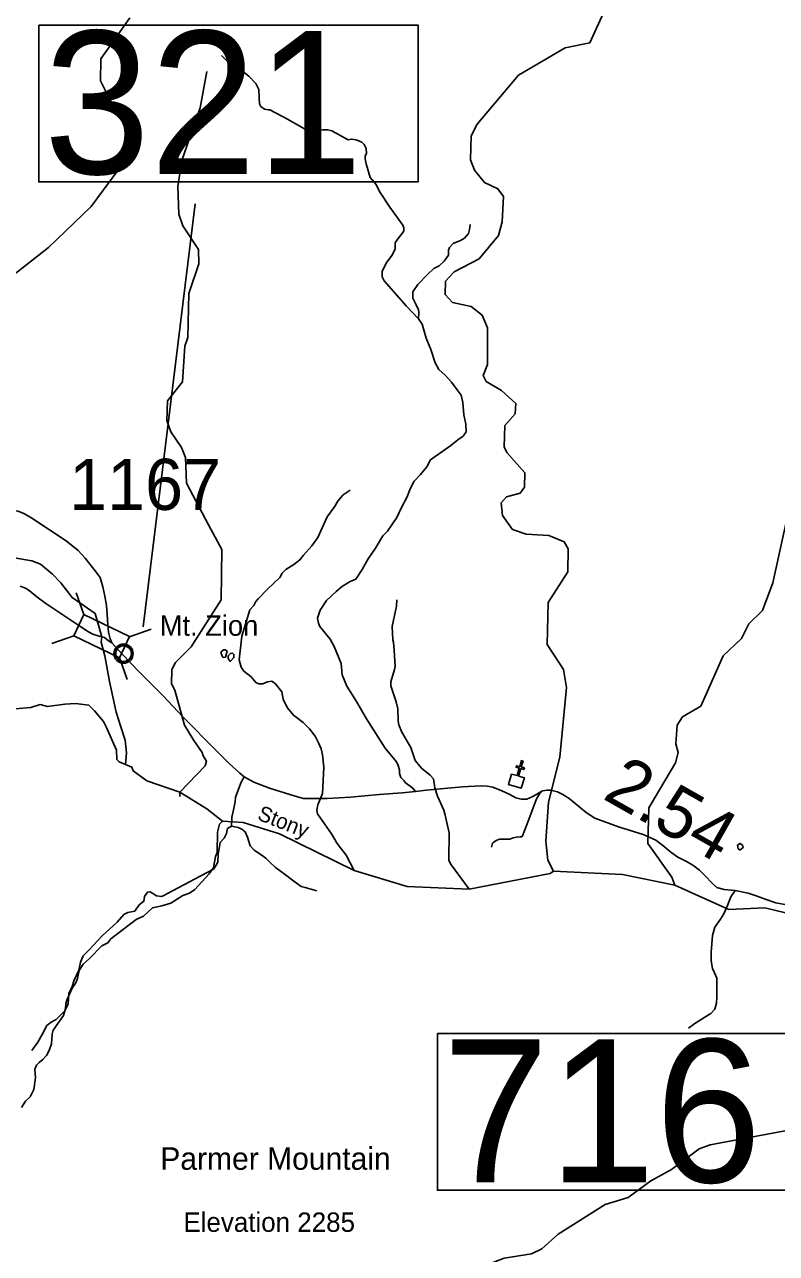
# Model space of a CAD drawing. Extents: x 1248224 to 1454986, y 825081 to 985870.
# Drawn here: x 1277050 to 1284414, y 877540 to 889575 of the extents above; entities that cross this region are included whole.
import ezdxf

# ---------------------------------------------------------------- set-up
doc = ezdxf.new("R2010")
doc.units = 0
for name, color, linetype in [('Exist Civil Demographics Community CELL', 7, 'Continuous'), ('Exist Civil Demographics Community Label', 7, 'Continuous'), ('Exist Cultural Church CELL', 7, 'Continuous'), ('Exist Geographical Mountain Summit Elevation Number Label', 7, 'Continuous'), ('Exist Geographical Mountain Summit Label', 7, 'Continuous'), ('Exist Hydrographic Creek Single Shore', 7, 'Continuous'), ('Exist Hydrographic Creek Single Shore Label', 7, 'Continuous'), ('Exist Hydrographic Misc Water Feature', 7, 'Continuous'), ('Exist Road Non-System Type 51', 7, 'Continuous'), ('Exist Road Secondary Mileage Hundredths English Label', 7, 'Continuous'), ('Exist Road Secondary Structure Standard Bridge CELL', 7, 'Continuous'), ('Exist Road Secondary Structure Standard Bridge Number Label', 7, 'Continuous'), ('Exist Road Secondary Type 41 Attributed', 7, 'Continuous'), ('Exist Road Secondary Type 51 Attributed', 7, 'Continuous'), ('Exist Road Secondary Type 51 Number Label', 7, 'Continuous')]:
    doc.layers.add(name, color=color, linetype=linetype)

msp = doc.modelspace()

# ---------------------------------------------------------------- linework, layer by layer
at = {"layer": 'Exist Civil Demographics Community CELL'}
msp.add_lwpolyline([(1277942, 883427), (1277942, 883432), (1277944, 883439), (1277947, 883446), (1277950, 883452), (1277953, 883458), (1277957, 883463), (1277961, 883467), (1277966, 883472), (1277971, 883476), (1277977, 883480), (1277982, 883483), (1277987, 883485), (1277992, 883488), (1277998, 883489), (1278002, 883491), (1278007, 883491), (1278011, 883492), (1278017, 883492), (1278022, 883492), (1278028, 883492), (1278032, 883491), (1278037, 883490), (1278042, 883489), (1278048, 883487), (1278054, 883484), (1278060, 883480), (1278065, 883477), (1278071, 883473), (1278074, 883470), (1278078, 883465), (1278082, 883461), (1278085, 883456), (1278088, 883451), (1278091, 883446), (1278093, 883441), (1278094, 883436), (1278095, 883431), (1278097, 883425), (1278097, 883421), (1278097, 883415), (1278097, 883409), (1278097, 883403), (1278096, 883398), (1278094, 883391), (1278092, 883386), (1278090, 883380), (1278087, 883374), (1278084, 883369), (1278080, 883364), (1278076, 883360), (1278071, 883355), (1278066, 883351), (1278061, 883347), (1278056, 883345), (1278049, 883341), (1278042, 883339), (1278036, 883337), (1278030, 883336), (1278025, 883336), (1278021, 883335), (1278015, 883335), (1278011, 883336), (1278005, 883336), (1277999, 883338), (1277995, 883339), (1277990, 883341), (1277985, 883343), (1277981, 883345), (1277974, 883349), (1277969, 883353), (1277964, 883358), (1277959, 883363), (1277956, 883367), (1277953, 883371), (1277949, 883378), (1277947, 883382), (1277946, 883386), (1277943, 883394), (1277942, 883401), (1277941, 883406), (1277940, 883412), (1277940, 883417), (1277941, 883423)], close=True, dxfattribs=at)
for centre, radius in [((1278019, 883414), 94.3), ((1278019, 883415), 76.7)]:
    msp.add_circle(centre, radius, dxfattribs=at)
at = {"layer": 'Exist Cultural Church CELL'}
msp.add_lwpolyline([(1281819, 882235), (1281874, 882220), (1281895, 882293), (1281864, 882302), (1281869, 882317), (1281900, 882308), (1281916, 882366), (1281932, 882361), (1281915, 882304), (1281946, 882295), (1281941, 882279), (1281911, 882288), (1281889, 882215), (1281945, 882199), (1281915, 882097), (1281789, 882133)], close=True, dxfattribs=at)
at = {"layer": 'Exist Hydrographic Creek Single Shore'}
for points in [[(1282231, 881283), (1282175, 881393), (1282155, 881577), (1282181, 881960), (1282292, 882401), (1282358, 883083), (1282329, 883258), (1282169, 883504), (1282179, 883914), (1282369, 884215), (1282375, 884442), (1282335, 884508), (1282186, 884570), (1281962, 884585), (1281829, 884630), (1281732, 884766), (1281719, 884891), (1281771, 884949), (1281905, 884986), (1281947, 885044), (1281950, 885186), (1281772, 885383), (1281748, 885439), (1281754, 885649), (1281856, 885762), (1281860, 885864), (1281720, 885991), (1281572, 886079), (1281540, 886139), (1281585, 886247), (1281585, 886604), (1281530, 886730), (1281423, 886814), (1281241, 886854), (1281168, 886931), (1281171, 887062), (1281257, 887153), (1281502, 887282), (1281691, 887508), (1281727, 887642), (1281742, 887891), (1281685, 887968), (1281553, 888030), (1281456, 888150), (1281417, 888249), (1281423, 888485), (1281484, 888599), (1281888, 889080), (1282345, 889347), (1282587, 889398), (1282737, 889726)], [(1277806, 883580), (1277741, 883807), (1277515, 883964), (1277405, 884107), (1277323, 884191), (1277206, 884289), (1277121, 884323), (1276752, 884384), (1276533, 884414)], [(1277835, 883393), (1277799, 883528), (1277806, 883580)], [(1278038, 882330), (1278048, 882442), (1278036, 882567), (1277992, 882697), (1277947, 882841), (1277882, 883140), (1277835, 883393)], [(1276957, 882873), (1277112, 882888), (1277201, 882916), (1277275, 882898), (1277443, 882918), (1277548, 882926), (1277678, 882909), (1277734, 882853), (1277821, 882749), (1277849, 882697), (1277949, 882468), (1277954, 882378), (1277977, 882355), (1278038, 882330)], [(1278569, 882059), (1278248, 882168), (1278112, 882265), (1278100, 882303), (1278038, 882330)], [(1282231, 881283), (1282197, 881261), (1281404, 881107), (1280796, 881132), (1280277, 881290), (1279546, 881649), (1279189, 881761), (1278988, 881774), (1278835, 881895), (1278569, 882059), (1278570, 882016)], [(1283420, 881148), (1282906, 881250), (1282231, 881283)], [(1285786, 879695), (1285754, 879739), (1285383, 879923), (1285146, 880102), (1284886, 880403), (1284695, 880764), (1284597, 880852), (1284299, 880923), (1283948, 880907), (1283420, 881148)]]:
    msp.add_lwpolyline(points, dxfattribs=at)
at = {"layer": 'Exist Hydrographic Misc Water Feature'}
for points in [[(1276458, 885104), (1276385, 885740), (1276213, 886210), (1276217, 886377), (1276325, 886861), (1276414, 886915), (1276860, 887060), (1277285, 887393), (1277703, 887792), (1277945, 888119), (1278137, 888466), (1278132, 888614), (1278059, 888717), (1277895, 888822), (1277792, 889024), (1277797, 889241), (1278082, 889642)], [(1278569, 882059), (1278819, 882317), (1278830, 882361), (1278799, 882412), (1278789, 882447), (1278707, 882565), (1278615, 882713), (1278521, 883058), (1278489, 883118), (1278492, 883259), (1278528, 883327), (1278682, 883482), (1278976, 883942), (1278980, 884434), (1278852, 884676), (1278637, 885084), (1278627, 885334), (1278588, 885433), (1278483, 885587), (1278444, 885696), (1278449, 885889), (1278595, 886077), (1278620, 886427), (1278647, 886509), (1278658, 886942), (1278757, 887232), (1278752, 887374), (1278599, 887603), (1278560, 887719), (1278550, 887988), (1278590, 888243), (1278769, 888759), (1278836, 889115)], [(1280237, 885016), (1280171, 884969), (1280147, 884942), (1280118, 884907), (1280086, 884851), (1280012, 884755), (1279921, 884553), (1279863, 884469), (1279781, 884379), (1279746, 884332), (1279688, 884287), (1279607, 884237), (1279574, 884202), (1279549, 884159), (1279428, 884047), (1279338, 883951), (1279315, 883924), (1279296, 883886), (1279255, 883843), (1279179, 883585), (1279151, 883353), (1279171, 883281), (1279198, 883244), (1279269, 883187), (1279316, 883133), (1279344, 883120), (1279384, 883120), (1279428, 883138), (1279472, 883143), (1279507, 883119), (1279570, 883041), (1279582, 882969), (1279620, 882887), (1279682, 882810), (1279778, 882740), (1279841, 882678), (1279895, 882605), (1279930, 882542), (1279956, 882481), (1279969, 882423), (1279982, 882302), (1279966, 882043), (1279921, 881935), (1279912, 881882), (1279919, 881846), (1280056, 881648), (1280110, 881555), (1280199, 881440), (1280277, 881290)], [(1283420, 881148), (1283388, 881224), (1283155, 881554), (1283164, 881905), (1283425, 882346), (1283452, 882447), (1283429, 882530), (1283442, 882713), (1283494, 882794), (1283672, 882899), (1283892, 883394), (1284071, 883564), (1284142, 883707), (1284278, 883836), (1284377, 884109), (1284517, 884730)], [(1280695, 883942), (1280693, 883880), (1280650, 883681), (1280655, 883549), (1280662, 883528), (1280670, 883444), (1280679, 883292), (1280672, 883258), (1280637, 883139), (1280636, 883099), (1280690, 882942), (1280704, 882873), (1280709, 882752), (1280715, 882717), (1280745, 882644), (1280833, 882494), (1280876, 882368), (1280938, 882291), (1281021, 882225), (1281056, 882188), (1281068, 882099), (1281094, 882019), (1281156, 881881), (1281167, 881845), (1281207, 881660), (1281206, 881392), (1281220, 881355), (1281404, 881107)], [(1278995, 883375), (1279016, 883379), (1279028, 883415), (1279033, 883438), (1279017, 883451), (1278997, 883451), (1278973, 883428), (1278984, 883388), (1278995, 883375)], [(1279059, 883342), (1279065, 883342), (1279100, 883375), (1279100, 883407), (1279085, 883419), (1279065, 883416), (1279044, 883394), (1279043, 883366), (1279059, 883342)], [(1277020, 878968), (1277058, 879032), (1277103, 879075), (1277139, 879146), (1277157, 879263), (1277151, 879344), (1277166, 879383), (1277191, 879410), (1277228, 879438), (1277265, 879479), (1277290, 879527), (1277312, 879593), (1277320, 879686), (1277329, 879725), (1277432, 879869), (1277452, 879940), (1277453, 879985), (1277462, 880020), (1277517, 880139), (1277552, 880189), (1277569, 880232), (1277583, 880312), (1277623, 880373), (1277684, 880427), (1277807, 880553), (1277866, 880581), (1277893, 880620), (1278144, 880809), (1278213, 880843), (1278301, 880926), (1278393, 880944), (1278482, 880969), (1278600, 881045), (1278665, 881067), (1278718, 881104), (1278859, 881257), (1278901, 881318), (1278920, 881426), (1278935, 881465), (1278939, 881665), (1278959, 881743), (1278988, 881774)], [(1284051, 881492), (1284059, 881492), (1284087, 881515), (1284084, 881535), (1284058, 881556), (1284032, 881540), (1284039, 881504), (1284051, 881492)], [(1280564, 876573), (1281221, 877164), (1281561, 877423), (1281746, 877495), (1282014, 877535), (1282115, 877586), (1282277, 877730), (1282735, 878020), (1282961, 878088), (1283182, 878251), (1283385, 878361), (1283657, 878563), (1283766, 878603), (1285299, 878891), (1285513, 879103), (1285592, 879249), (1285674, 879530), (1285786, 879695)]]:
    msp.add_lwpolyline(points, dxfattribs=at)
at = {"layer": 'Exist Road Non-System Type 51'}
for points in [[(1280909, 886693), (1280788, 886822), (1280573, 887067), (1280551, 887106), (1280551, 887156), (1280591, 887238), (1280648, 887313), (1280679, 887375), (1280679, 887438), (1280706, 887478), (1280759, 887542), (1280765, 887558), (1280763, 887584), (1280754, 887612), (1280626, 887787), (1280527, 887940), (1280492, 888010), (1280434, 888076), (1280395, 888213), (1280384, 888260), (1280384, 888289), (1280399, 888313), (1280395, 888360), (1280377, 888400), (1280353, 888424), (1280297, 888448), (1280251, 888454), (1280218, 888446), (1280059, 888536), (1280019, 888543), (1279971, 888543), (1279885, 888534), (1279830, 888532), (1279770, 888567), (1279594, 888666), (1279488, 888721), (1279456, 888741), (1279437, 888741), (1279398, 888746), (1279365, 888773), (1279352, 888798), (1279346, 888856), (1279343, 888941), (1279316, 888999), (1279245, 889070), (1279168, 889133), (1279110, 889158), (1279053, 889196), (1278978, 889273)], [(1280909, 886693), (1280912, 886759), (1280909, 886781), (1280884, 886830), (1280851, 886896), (1280851, 886959), (1280901, 887028), (1280997, 887129), (1281057, 887187), (1281109, 887212), (1281159, 887259), (1281202, 887316), (1281202, 887366), (1281211, 887393), (1281246, 887432), (1281318, 887462), (1281359, 887484), (1281397, 887528), (1281406, 887569), (1281414, 887618)], [(1280878, 882065), (1280854, 882098), (1280777, 882153), (1280766, 882169), (1280735, 882200), (1280721, 882241), (1280722, 882277), (1280710, 882318), (1280691, 882354), (1280583, 882490), (1280397, 882775), (1280300, 882944), (1280207, 883095), (1280159, 883208), (1280152, 883318), (1280081, 883483), (1280044, 883556), (1279942, 883679), (1279929, 883712), (1279920, 883762), (1279944, 883840), (1280008, 883935), (1280101, 884022), (1280162, 884076), (1280240, 884120), (1280293, 884142), (1280355, 884239), (1280414, 884342), (1280487, 884446), (1280560, 884567), (1280604, 884613), (1280695, 884749), (1280746, 884851), (1280794, 884945), (1280830, 885034), (1280867, 885104), (1280927, 885168), (1280990, 885243), (1281024, 885313), (1281070, 885346), (1281145, 885396), (1281225, 885454), (1281293, 885509), (1281344, 885544), (1281374, 885588), (1281372, 885661), (1281353, 885753), (1281343, 885874), (1281326, 885947), (1281288, 885997), (1281231, 886072), (1281170, 886140), (1281108, 886198), (1281072, 886264), (1281028, 886394), (1280982, 886504), (1280945, 886641), (1280909, 886693)], [(1279199, 882207), (1279171, 882156), (1279116, 882009), (1279113, 881964), (1279095, 881885), (1279080, 881812), (1279075, 881723)], [(1282124, 882069), (1282093, 882041), (1282063, 881993), (1282030, 881904), (1281971, 881748), (1281926, 881630), (1281920, 881620), (1281903, 881619), (1281869, 881617), (1281834, 881610), (1281801, 881597), (1281742, 881596), (1281700, 881597), (1281670, 881583), (1281634, 881557), (1281624, 881518)], [(1279075, 881723), (1279037, 881700), (1279035, 881688), (1279027, 881652), (1279004, 881606), (1278966, 881563), (1278956, 881505), (1278946, 881454), (1278941, 881373), (1278926, 881343), (1278900, 881302), (1278769, 881234), (1278450, 881064), (1278415, 881045), (1278392, 881037), (1278342, 881042), (1278279, 881080), (1278253, 881078), (1278223, 881037), (1278218, 880989), (1278172, 880954), (1278129, 880893), (1278061, 880880), (1278023, 880860), (1277957, 880784), (1277810, 880649), (1277681, 880513), (1277623, 880456), (1277596, 880392), (1277580, 880314), (1277535, 880217), (1277517, 880154), (1277484, 880088), (1277477, 879984), (1277444, 879916), (1277358, 879830), (1277310, 879805), (1277269, 879772), (1277221, 879684), (1277181, 879608), (1277122, 879527)], [(1279075, 881723), (1279141, 881710), (1279179, 881695), (1279209, 881670), (1279232, 881617), (1279260, 881533), (1279298, 881490), (1279333, 881467), (1279414, 881411), (1279455, 881368), (1279508, 881320), (1279592, 881259), (1279688, 881186), (1279759, 881135), (1279799, 881125), (1279913, 881092)], [(1284008, 881093), (1283968, 881032), (1283933, 880948), (1283900, 880866), (1283865, 880815), (1283812, 880735), (1283786, 880655), (1283775, 880489), (1283775, 880407), (1283788, 880330), (1283808, 880287), (1283831, 880236), (1283831, 880142), (1283831, 880049), (1283827, 879992), (1283810, 879933), (1283771, 879890), (1283714, 879855), (1283616, 879793), (1283552, 879747)]]:
    msp.add_lwpolyline(points, dxfattribs=at)
at = {"layer": 'Exist Road Secondary Structure Standard Bridge CELL'}
for p, q in [((1277556, 884009), (1277631, 883796)), ((1278078, 883580), (1278291, 883655)), ((1277317, 883512), (1277531, 883587)), ((1277979, 883376), (1278054, 883162))]:
    msp.add_line(p, q, dxfattribs=at)
msp.add_lwpolyline([(1277631, 883796), (1278078, 883581), (1277978, 883372), (1277531, 883587)], close=True, dxfattribs=at)
at = {"layer": 'Exist Road Secondary Structure Standard Bridge Number Label'}
msp.add_line((1278210, 883677), (1278719, 887820), dxfattribs=at)
for points in [[(1277188, 889570), (1280904, 889570), (1280904, 888034), (1277188, 888034)], [(1281094, 879694), (1284810, 879694), (1284810, 878158), (1281094, 878158)]]:
    msp.add_lwpolyline(points, close=True, dxfattribs=at)
at = {"layer": 'Exist Road Secondary Type 41 Attributed'}
for points in [[(1277806, 883580), (1277780, 883584), (1277718, 883606), (1277676, 883628), (1277580, 883689), (1277463, 883767), (1277259, 883906), (1277171, 883970), (1277095, 884031), (1277057, 884055), (1277007, 884075)], [(1277904, 883520), (1277870, 883540), (1277833, 883573), (1277806, 883580)]]:
    msp.add_lwpolyline(points, dxfattribs=at)
at = {"layer": 'Exist Road Secondary Type 51 Attributed'}
for points in [[(1276498, 884762), (1276643, 884821), (1276829, 884820), (1276986, 884811), (1277050, 884783), (1277122, 884742), (1277457, 884518), (1277575, 884426), (1277642, 884349), (1277751, 884213), (1277789, 884159), (1277815, 884069), (1277836, 883977), (1277852, 883887), (1277857, 883799), (1277864, 883695), (1277872, 883626), (1277889, 883560), (1277904, 883520)], [(1284496, 880958), (1284407, 880972), (1284313, 881005), (1284215, 881043), (1284136, 881067), (1284008, 881093), (1283903, 881103), (1283830, 881125), (1283797, 881152), (1283704, 881251), (1283661, 881295), (1283596, 881341), (1283540, 881375), (1283449, 881421), (1283381, 881470), (1283301, 881534), (1283231, 881587), (1283107, 881642), (1282866, 881718), (1282635, 881802), (1282549, 881857), (1282383, 881994), (1282320, 882035), (1282269, 882061), (1282201, 882078), (1282167, 882076), (1282124, 882069), (1282029, 882015), (1281968, 881988), (1281914, 881988), (1281862, 882002), (1281796, 882038), (1281723, 882070), (1281636, 882106), (1281579, 882117), (1281518, 882120), (1281338, 882109), (1280984, 882078), (1280878, 882065), (1280748, 882051), (1280524, 882036), (1280241, 882007), (1280013, 881994), (1279890, 881994), (1279780, 881997), (1279699, 882018), (1279450, 882096), (1279296, 882156), (1279199, 882207), (1279157, 882243), (1279052, 882337), (1278919, 882472), (1278602, 882791), (1278403, 883004), (1278170, 883240), (1278010, 883405), (1277904, 883520)]]:
    msp.add_lwpolyline(points, dxfattribs=at)

# ---------------------------------------------------------------- texts
at = {"layer": 'Exist Civil Demographics Community Label'}
msp.add_text('Mt. Zion', height=200, dxfattribs=at).set_placement((1278373, 883589))
at = {"layer": 'Exist Geographical Mountain Summit Elevation Number Label'}
msp.add_text('Elevation 2285', height=190, dxfattribs=at).set_placement((1278605, 877751))
at = {"layer": 'Exist Geographical Mountain Summit Label'}
msp.add_text('Parmer Mountain', height=220, dxfattribs=at).set_placement((1278379, 878359))
at = {"layer": 'Exist Hydrographic Creek Single Shore Label'}
msp.add_text('Stony', height=150, rotation=338.6756, dxfattribs=at).set_placement((1279320, 881792))
at = {"layer": 'Exist Road Secondary Mileage Hundredths English Label'}
msp.add_text('2.54', height=500, rotation=330.4762, dxfattribs=at).set_placement((1282699, 882000))
at = {"layer": 'Exist Road Secondary Structure Standard Bridge Number Label'}
for s, p in [('321', (1277238, 888113)), ('716', (1281144, 878237))]:
    msp.add_text(s, height=1400, dxfattribs=at).set_placement(p)
at = {"layer": 'Exist Road Secondary Type 51 Number Label'}
msp.add_text('1167', height=500, dxfattribs=at).set_placement((1277486, 884822))

doc.saveas('drawing.dxf')
